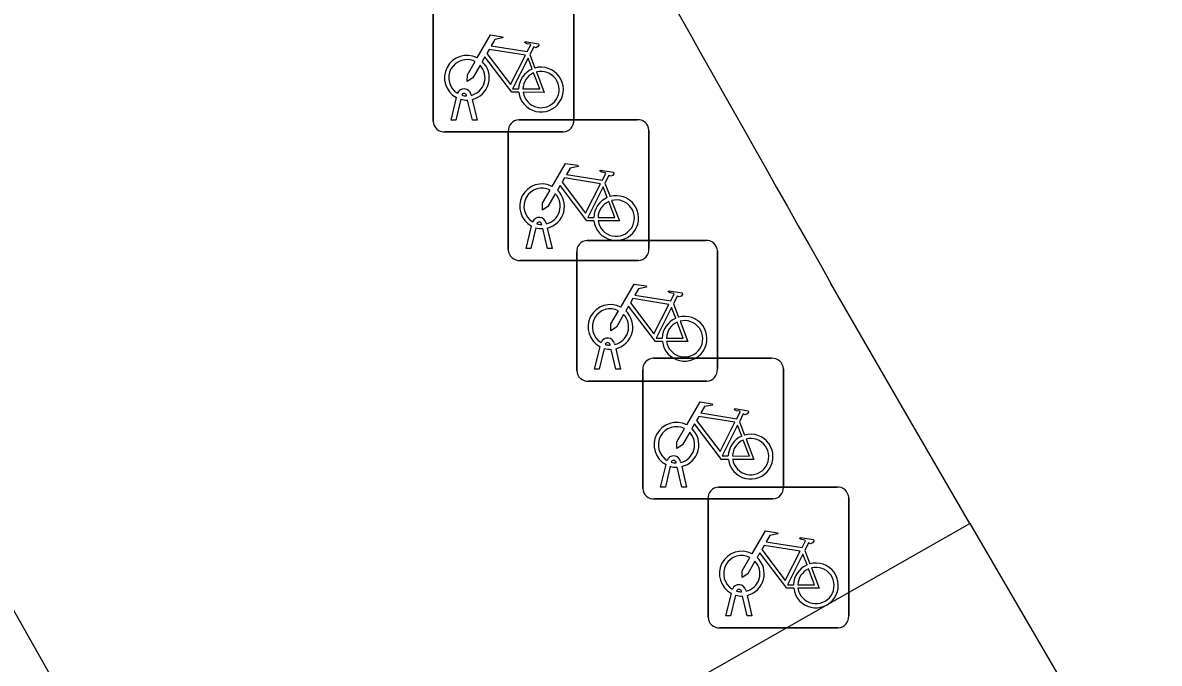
# Model space of a CAD drawing. Extents: x 161087 to 161922, y 382574 to 383873.
# Drawn here: x 161533.68 to 161541.75, y 383336.43 to 383340.98 of the extents above; entities that cross this region are included whole.
import ezdxf

# ---------------------------------------------------------------- set-up
doc = ezdxf.new("R2010")
doc.units = 0
for name, color, linetype in [('IMGEO_Fietsenrek', 7, 'Continuous'), ('IMGEO_Fietspad_gesloten', 7, 'Continuous'), ('IMGEO_Pand', 7, 'Continuous'), ('IMGEO_Voetpad_open', 7, 'Continuous')]:
    doc.layers.add(name, color=color, linetype=linetype)

msp = doc.modelspace()

# ---------------------------------------------------------------- linework, layer by layer
at = {"layer": 'IMGEO_Fietsenrek'}
for p, q in [((161536.5945, 383340.2809), (161536.5945, 383341.1218)), ((161536.5945, 383341.1218), (161536.5945, 383340.2809)), ((161537.5935, 383341.1311), (161537.5935, 383340.2902)), ((161537.5935, 383340.2902), (161537.5935, 383341.1311)), ((161537.2812, 383340.7552), (161537.3175, 383340.66)), ((161536.7215, 383340.2903), (161536.7598, 383340.4503)), ((161536.7902, 383340.4381), (161536.7549, 383340.2903)), ((161536.8319, 383340.4619), (161536.8309, 383340.4662)), ((161536.873, 383340.2903), (161536.8391, 383340.432)), ((161536.8626, 383340.4734), (161536.8644, 383340.4655)), ((161536.8714, 383340.4363), (161536.9064, 383340.2903)), ((161536.7549, 383340.2903), (161536.7215, 383340.2903)), ((161536.9064, 383340.2903), (161536.873, 383340.2903)), ((161537.2029, 383340.2925), (161538.0438, 383340.2925)), ((161538.0438, 383340.2925), (161537.2029, 383340.2925)), ((161537.5191, 383340.2065), (161536.6782, 383340.2065)), ((161536.6782, 383340.2065), (161537.5191, 383340.2065)), ((161537.1285, 383339.3679), (161537.1285, 383340.2088)), ((161537.1285, 383340.2088), (161537.1285, 383339.3679)), ((161538.1275, 383340.2181), (161538.1275, 383339.3772)), ((161538.1275, 383339.3772), (161538.1275, 383340.2181)), ((161537.8152, 383339.8422), (161537.8515, 383339.747)), ((161537.2555, 383339.3773), (161537.2938, 383339.5373)), ((161537.3242, 383339.5251), (161537.2889, 383339.3773)), ((161537.3659, 383339.5489), (161537.3649, 383339.5532)), ((161537.3966, 383339.5604), (161537.3984, 383339.5525)), ((161537.4054, 383339.5233), (161537.4404, 383339.3773)), ((161537.407, 383339.3773), (161537.3731, 383339.519)), ((161537.2889, 383339.3773), (161537.2555, 383339.3773)), ((161537.4404, 383339.3773), (161537.407, 383339.3773)), ((161537.6889, 383339.4355), (161538.5298, 383339.4355)), ((161538.5298, 383339.4355), (161537.6889, 383339.4355)), ((161538.6135, 383339.3611), (161538.6135, 383338.5202)), ((161538.6135, 383338.5202), (161538.6135, 383339.3611)), ((161538.0531, 383339.2935), (161537.2122, 383339.2935)), ((161537.2122, 383339.2935), (161538.0531, 383339.2935)), ((161537.6145, 383338.5109), (161537.6145, 383339.3518)), ((161537.6145, 383339.3518), (161537.6145, 383338.5109)), ((161538.3012, 383338.9852), (161538.3375, 383338.89)), ((161537.7415, 383338.5203), (161537.7798, 383338.6803)), ((161537.8102, 383338.6681), (161537.7749, 383338.5203)), ((161537.8519, 383338.6919), (161537.8509, 383338.6962)), ((161537.893, 383338.5203), (161537.8591, 383338.662)), ((161537.8826, 383338.7034), (161537.8844, 383338.6955)), ((161537.8914, 383338.6663), (161537.9264, 383338.5203)), ((161538.1579, 383338.5985), (161538.9988, 383338.5985)), ((161538.9988, 383338.5985), (161538.1579, 383338.5985)), ((161537.7749, 383338.5203), (161537.7415, 383338.5203)), ((161537.9264, 383338.5203), (161537.893, 383338.5203)), ((161538.0835, 383337.6739), (161538.0835, 383338.5148)), ((161538.0835, 383338.5148), (161538.0835, 383337.6739)), ((161539.0825, 383338.5241), (161539.0825, 383337.6832)), ((161539.0825, 383337.6832), (161539.0825, 383338.5241)), ((161538.5391, 383338.4365), (161537.6982, 383338.4365)), ((161537.6982, 383338.4365), (161538.5391, 383338.4365)), ((161538.7702, 383338.1482), (161538.8065, 383338.053)), ((161538.2105, 383337.6833), (161538.2488, 383337.8433)), ((161538.2792, 383337.8311), (161538.2439, 383337.6833)), ((161538.3209, 383337.8549), (161538.3199, 383337.8592)), ((161538.362, 383337.6833), (161538.3281, 383337.825)), ((161538.3516, 383337.8664), (161538.3534, 383337.8585)), ((161538.3604, 383337.8293), (161538.3954, 383337.6833)), ((161538.2439, 383337.6833), (161538.2105, 383337.6833)), ((161538.3954, 383337.6833), (161538.362, 383337.6833)), ((161538.6219, 383337.6835), (161539.4628, 383337.6835)), ((161539.4628, 383337.6835), (161538.6219, 383337.6835)), ((161539.0081, 383337.5995), (161538.1672, 383337.5995)), ((161538.1672, 383337.5995), (161539.0081, 383337.5995)), ((161538.5475, 383336.7589), (161538.5475, 383337.5998)), ((161538.5475, 383337.5998), (161538.5475, 383336.7589)), ((161539.5465, 383337.6091), (161539.5465, 383336.7682)), ((161539.5465, 383336.7682), (161539.5465, 383337.6091)), ((161539.2342, 383337.2332), (161539.2705, 383337.138)), ((161538.7849, 383336.9399), (161538.7839, 383336.9442)), ((161538.8156, 383336.9514), (161538.8174, 383336.9435)), ((161538.6745, 383336.7683), (161538.7128, 383336.9283)), ((161538.7432, 383336.9161), (161538.7079, 383336.7683)), ((161538.826, 383336.7683), (161538.7921, 383336.91)), ((161538.8244, 383336.9143), (161538.8594, 383336.7683)), ((161538.7079, 383336.7683), (161538.6745, 383336.7683)), ((161538.8594, 383336.7683), (161538.826, 383336.7683)), ((161539.4721, 383336.6845), (161538.6312, 383336.6845)), ((161538.6312, 383336.6845), (161539.4721, 383336.6845))]:
    msp.add_line(p, q, dxfattribs=at)
for points in [[(161536.9071, 383340.7322), (161537.0018, 383340.8957), (161537.088, 383340.8819), (161537.0897, 383340.8732), (161537.0336, 383340.8623), (161537.0074, 383340.817), (161537.2626, 383340.7762)], [(161537.2626, 383340.7762), (161537.2876, 383340.825), (161537.2825, 383340.829), (161537.2593, 383340.8327), (161537.2466, 383340.8402), (161537.2456, 383340.8433), (161537.2478, 383340.8479), (161537.3426, 383340.8328), (161537.3449, 383340.8225), (161537.3355, 383340.8101), (161537.3231, 383340.8037), (161537.3086, 383340.8099), (161537.2812, 383340.7552)], [(161537.2028, 383340.4875), (161537.1531, 383340.4876), (161536.9624, 383340.7393), (161536.9434, 383340.7065)], [(161537.2497, 383340.751), (161536.9929, 383340.792), (161536.9762, 383340.7632), (161537.1432, 383340.5429), (161537.2497, 383340.751)], [(161536.9278, 383340.6797), (161536.8762, 383340.5905), (161536.8363, 383340.5645), (161536.8375, 383340.612), (161536.892, 383340.7062)], [(161537.2977, 383340.653), (161537.2684, 383340.7298), (161537.159, 383340.5117), (161537.2017, 383340.5116)], [(161537.2317, 383340.5115), (161537.3516, 383340.5113), (161537.3084, 383340.6249)], [(161537.3282, 383340.6318), (161537.3832, 383340.4872), (161537.2331, 383340.4875)], [(161537.4411, 383339.8192), (161537.5358, 383339.9827), (161537.622, 383339.9689), (161537.6237, 383339.9602), (161537.5676, 383339.9493), (161537.5414, 383339.904), (161537.7966, 383339.8632)], [(161537.7966, 383339.8632), (161537.8216, 383339.912), (161537.8165, 383339.916), (161537.7933, 383339.9197), (161537.7806, 383339.9272), (161537.7796, 383339.9303), (161537.7818, 383339.9349), (161537.8766, 383339.9198), (161537.8789, 383339.9095), (161537.8695, 383339.8971), (161537.8571, 383339.8907), (161537.8426, 383339.8969), (161537.8152, 383339.8422)], [(161537.7837, 383339.838), (161537.5269, 383339.879), (161537.5102, 383339.8502), (161537.6772, 383339.6299), (161537.7837, 383339.838)], [(161537.4618, 383339.7667), (161537.4102, 383339.6775), (161537.3703, 383339.6515), (161537.3715, 383339.699), (161537.426, 383339.7932)], [(161537.7368, 383339.5745), (161537.6871, 383339.5746), (161537.4964, 383339.8263), (161537.4774, 383339.7935)], [(161537.8317, 383339.74), (161537.8024, 383339.8168), (161537.693, 383339.5987), (161537.7357, 383339.5986)], [(161537.7657, 383339.5985), (161537.8856, 383339.5983), (161537.8424, 383339.7119)], [(161537.8622, 383339.7188), (161537.9172, 383339.5742), (161537.7671, 383339.5745)], [(161537.9271, 383338.9622), (161538.0218, 383339.1257), (161538.108, 383339.1119), (161538.1097, 383339.1032), (161538.0536, 383339.0923), (161538.0274, 383339.047), (161538.2826, 383339.0062)], [(161538.2826, 383339.0062), (161538.3076, 383339.055), (161538.3025, 383339.059), (161538.2793, 383339.0627), (161538.2666, 383339.0702), (161538.2656, 383339.0733), (161538.2678, 383339.0779), (161538.3626, 383339.0628), (161538.3649, 383339.0525), (161538.3555, 383339.0401), (161538.3431, 383339.0337), (161538.3286, 383339.0399), (161538.3012, 383338.9852)], [(161538.2228, 383338.7175), (161538.1731, 383338.7176), (161537.9824, 383338.9693), (161537.9634, 383338.9365)], [(161538.2697, 383338.981), (161538.0129, 383339.022), (161537.9962, 383338.9932), (161538.1632, 383338.7729), (161538.2697, 383338.981)], [(161538.3177, 383338.883), (161538.2884, 383338.9598), (161538.179, 383338.7417), (161538.2217, 383338.7416)], [(161537.9478, 383338.9097), (161537.8962, 383338.8205), (161537.8563, 383338.7945), (161537.8575, 383338.842), (161537.912, 383338.9362)], [(161538.2517, 383338.7415), (161538.3716, 383338.7413), (161538.3284, 383338.8549)], [(161538.3482, 383338.8618), (161538.4032, 383338.7172), (161538.2531, 383338.7175)], [(161538.3961, 383338.1252), (161538.4908, 383338.2887), (161538.577, 383338.2749), (161538.5787, 383338.2662), (161538.5226, 383338.2553), (161538.4964, 383338.21), (161538.7516, 383338.1692)], [(161538.7516, 383338.1692), (161538.7766, 383338.218), (161538.7715, 383338.222), (161538.7483, 383338.2257), (161538.7356, 383338.2332), (161538.7346, 383338.2363), (161538.7368, 383338.2409), (161538.8316, 383338.2258), (161538.8339, 383338.2155), (161538.8245, 383338.2031), (161538.8121, 383338.1967), (161538.7976, 383338.2029), (161538.7702, 383338.1482)], [(161538.7387, 383338.144), (161538.4819, 383338.185), (161538.4652, 383338.1562), (161538.6322, 383337.9359), (161538.7387, 383338.144)], [(161538.4168, 383338.0727), (161538.3652, 383337.9835), (161538.3253, 383337.9575), (161538.3265, 383338.005), (161538.381, 383338.0992)], [(161538.6918, 383337.8805), (161538.6421, 383337.8806), (161538.4514, 383338.1323), (161538.4324, 383338.0995)], [(161538.7867, 383338.046), (161538.7574, 383338.1228), (161538.648, 383337.9047), (161538.6907, 383337.9046)], [(161538.7207, 383337.9045), (161538.8406, 383337.9043), (161538.7974, 383338.0179)], [(161538.8172, 383338.0248), (161538.8722, 383337.8802), (161538.7221, 383337.8805)], [(161538.8601, 383337.2102), (161538.9548, 383337.3737), (161539.041, 383337.3599), (161539.0427, 383337.3512), (161538.9866, 383337.3403), (161538.9604, 383337.295), (161539.2156, 383337.2542)], [(161539.2027, 383337.229), (161538.9459, 383337.27), (161538.9292, 383337.2412), (161539.0962, 383337.0209), (161539.2027, 383337.229)], [(161539.2156, 383337.2542), (161539.2406, 383337.303), (161539.2355, 383337.307), (161539.2123, 383337.3107), (161539.1996, 383337.3182), (161539.1986, 383337.3213), (161539.2008, 383337.3259), (161539.2956, 383337.3108), (161539.2979, 383337.3005), (161539.2885, 383337.2881), (161539.2761, 383337.2817), (161539.2616, 383337.2879), (161539.2342, 383337.2332)], [(161538.8808, 383337.1577), (161538.8292, 383337.0685), (161538.7893, 383337.0425), (161538.7905, 383337.09), (161538.845, 383337.1842)], [(161539.1558, 383336.9655), (161539.1061, 383336.9656), (161538.9154, 383337.2173), (161538.8964, 383337.1845)], [(161539.2507, 383337.131), (161539.2214, 383337.2078), (161539.112, 383336.9897), (161539.1547, 383336.9896)], [(161539.1847, 383336.9895), (161539.3046, 383336.9893), (161539.2614, 383337.1029)], [(161539.2812, 383337.1098), (161539.3362, 383336.9652), (161539.1861, 383336.9655)]]:
    msp.add_lwpolyline(points, dxfattribs=at)
for centre, radius, start, end in [((161536.8341, 383340.5909), 0.159, 62.67661, 242.13685), ((161536.8341, 383340.5909), 0.129, 63.31916, 238.90302), ((161536.8341, 383340.5909), 0.129, 283.60429, 43.43025), ((161536.8341, 383340.5909), 0.159, 283.5766, 46.60424), ((161537.3607, 383340.5069), 0.159, 113.3408, 178.32165), ((161537.3607, 383340.5069), 0.159, 187.0065, 105.77075), ((161537.3607, 383340.5069), 0.129, 113.92302, 177.95563), ((161537.3607, 383340.5069), 0.129, 188.67146, 104.58832), ((161536.8139, 383340.4623), 0.0499, 12.8025, 158.69338), ((161536.8341, 383340.5909), 0.159, 253.99666, 271.78671), ((161536.8139, 383340.4623), 0.0174, 12.8025, 163.45023), ((161536.8341, 383340.5909), 0.129, 253.41502, 269.02044), ((161536.6724, 383340.2842), 0.0779, 182.4484, 274.28452), ((161536.6724, 383340.2842), 0.0779, 182.4484, 274.28452), ((161537.2062, 383340.2146), 0.0779, 92.4484, 184.28452), ((161537.2062, 383340.2146), 0.0779, 92.4484, 184.28452), ((161537.5158, 383340.2844), 0.0779, 272.4484, 4.28452), ((161537.5158, 383340.2844), 0.0779, 272.4484, 4.28452), ((161538.0496, 383340.2148), 0.0779, 2.4484, 94.28452), ((161538.0496, 383340.2148), 0.0779, 2.4484, 94.28452), ((161537.3681, 383339.6779), 0.159, 62.67661, 242.13685), ((161537.3681, 383339.6779), 0.129, 63.31916, 238.90302), ((161537.3681, 383339.6779), 0.129, 283.60429, 43.43025), ((161537.3681, 383339.6779), 0.159, 283.5766, 46.60424), ((161537.8947, 383339.5939), 0.159, 113.3408, 178.32165), ((161537.8947, 383339.5939), 0.159, 187.0065, 105.77075), ((161537.8947, 383339.5939), 0.129, 113.92302, 177.95563), ((161537.8947, 383339.5939), 0.129, 188.67146, 104.58832), ((161537.3479, 383339.5493), 0.0499, 12.8025, 158.69338), ((161537.3681, 383339.6779), 0.159, 253.99666, 271.78671), ((161537.3479, 383339.5493), 0.0174, 12.8025, 163.45023), ((161537.3681, 383339.6779), 0.129, 253.41502, 269.02044), ((161537.2064, 383339.3712), 0.0779, 182.4484, 274.28452), ((161537.2064, 383339.3712), 0.0779, 182.4484, 274.28452), ((161537.6922, 383339.3576), 0.0779, 92.4484, 184.28452), ((161537.6922, 383339.3576), 0.0779, 92.4484, 184.28452), ((161538.0498, 383339.3714), 0.0779, 272.4484, 4.28452), ((161538.0498, 383339.3714), 0.0779, 272.4484, 4.28452), ((161538.5356, 383339.3578), 0.0779, 2.4484, 94.28452), ((161538.5356, 383339.3578), 0.0779, 2.4484, 94.28452), ((161537.8541, 383338.8209), 0.159, 62.67661, 242.13685), ((161537.8541, 383338.8209), 0.129, 63.31916, 238.90302), ((161537.8541, 383338.8209), 0.129, 283.60429, 43.43025), ((161537.8541, 383338.8209), 0.159, 283.5766, 46.60424), ((161538.3807, 383338.7369), 0.159, 113.3408, 178.32165), ((161538.3807, 383338.7369), 0.159, 187.0065, 105.77075), ((161538.3807, 383338.7369), 0.129, 113.92302, 177.95563), ((161538.3807, 383338.7369), 0.129, 188.67146, 104.58832), ((161537.8339, 383338.6923), 0.0499, 12.8025, 158.69338), ((161537.8541, 383338.8209), 0.159, 253.99666, 271.78671), ((161537.8339, 383338.6923), 0.0174, 12.8025, 163.45023), ((161537.8541, 383338.8209), 0.129, 253.41502, 269.02044), ((161538.1612, 383338.5206), 0.0779, 92.4484, 184.28452), ((161538.1612, 383338.5206), 0.0779, 92.4484, 184.28452), ((161539.0046, 383338.5208), 0.0779, 2.4484, 94.28452), ((161539.0046, 383338.5208), 0.0779, 2.4484, 94.28452), ((161537.6924, 383338.5142), 0.0779, 182.4484, 274.28452), ((161537.6924, 383338.5142), 0.0779, 182.4484, 274.28452), ((161538.5358, 383338.5144), 0.0779, 272.4484, 4.28452), ((161538.5358, 383338.5144), 0.0779, 272.4484, 4.28452), ((161538.3231, 383337.9839), 0.159, 62.67661, 242.13685), ((161538.3231, 383337.9839), 0.129, 63.31916, 238.90302), ((161538.3231, 383337.9839), 0.129, 283.60429, 43.43025), ((161538.3231, 383337.9839), 0.159, 283.5766, 46.60424), ((161538.8497, 383337.8999), 0.159, 113.3408, 178.32165), ((161538.8497, 383337.8999), 0.159, 187.0065, 105.77075), ((161538.8497, 383337.8999), 0.129, 113.92302, 177.95563), ((161538.8497, 383337.8999), 0.129, 188.67146, 104.58832), ((161538.3029, 383337.8553), 0.0499, 12.8025, 158.69338), ((161538.3231, 383337.9839), 0.159, 253.99666, 271.78671), ((161538.3029, 383337.8553), 0.0174, 12.8025, 163.45023), ((161538.3231, 383337.9839), 0.129, 253.41502, 269.02044), ((161538.1614, 383337.6772), 0.0779, 182.4484, 274.28452), ((161538.1614, 383337.6772), 0.0779, 182.4484, 274.28452), ((161538.6252, 383337.6056), 0.0779, 92.4484, 184.28452), ((161538.6252, 383337.6056), 0.0779, 92.4484, 184.28452), ((161539.0048, 383337.6774), 0.0779, 272.4484, 4.28452), ((161539.0048, 383337.6774), 0.0779, 272.4484, 4.28452), ((161539.4686, 383337.6058), 0.0779, 2.4484, 94.28452), ((161539.4686, 383337.6058), 0.0779, 2.4484, 94.28452), ((161538.7871, 383337.0689), 0.159, 62.67661, 242.13685), ((161538.7871, 383337.0689), 0.129, 63.31916, 238.90302), ((161538.7871, 383337.0689), 0.159, 283.5766, 46.60424), ((161538.7871, 383337.0689), 0.129, 283.60429, 43.43025), ((161539.3137, 383336.9849), 0.159, 113.3408, 178.32165), ((161539.3137, 383336.9849), 0.159, 187.0065, 105.77075), ((161539.3137, 383336.9849), 0.129, 113.92302, 177.95563), ((161539.3137, 383336.9849), 0.129, 188.67146, 104.58832), ((161538.7669, 383336.9403), 0.0499, 12.8025, 158.69338), ((161538.7669, 383336.9403), 0.0174, 12.8025, 163.45023), ((161538.7871, 383337.0689), 0.129, 253.41502, 269.02044), ((161538.7871, 383337.0689), 0.159, 253.99666, 271.78671), ((161538.6254, 383336.7622), 0.0779, 182.4484, 274.28452), ((161538.6254, 383336.7622), 0.0779, 182.4484, 274.28452), ((161539.4688, 383336.7624), 0.0779, 272.4484, 4.28452), ((161539.4688, 383336.7624), 0.0779, 272.4484, 4.28452)]:
    msp.add_arc(centre, radius, start, end, dxfattribs=at)
at = {"layer": 'IMGEO_Fietspad_gesloten'}
for points in [[(161540.407, 383337.426), (161539.918, 383338.265), (161539.42, 383339.13)], [(161540.407, 383337.426), (161546.877, 383326.324)]]:
    msp.add_lwpolyline(points, dxfattribs=at)
msp.add_arc((165923.8498, 385817.7166), 5036.5282, 209.2518376, 209.4801537, dxfattribs=at)
at = {"layer": 'IMGEO_Pand'}
msp.add_lwpolyline([(161528.155, 383346.538), (161528.769, 383345.449), (161528.843, 383345.317), (161529.012, 383345.412), (161529.064, 383345.32), (161529.155, 383345.372), (161529.411, 383344.904), (161529.318, 383344.847), (161529.37, 383344.753), (161529.198, 383344.651), (161530.654, 383342.087), (161530.824, 383342.184), (161531.075, 383341.718), (161530.898, 383341.617), (161531.979, 383339.72), (161532.366, 383339.041), (161532.538, 383339.14), (161532.594, 383339.04), (161532.688, 383339.093), (161532.94, 383338.629), (161532.85, 383338.571), (161532.896, 383338.479), (161532.722, 383338.382), (161534.18, 383335.809)], dxfattribs=at)
at = {"layer": 'IMGEO_Voetpad_open'}
msp.add_lwpolyline([(161546.877, 383326.324), (161544.57, 383325.015), (161538.29, 383336.22), (161540.407, 383337.426)], dxfattribs=at)

doc.saveas('drawing.dxf')
